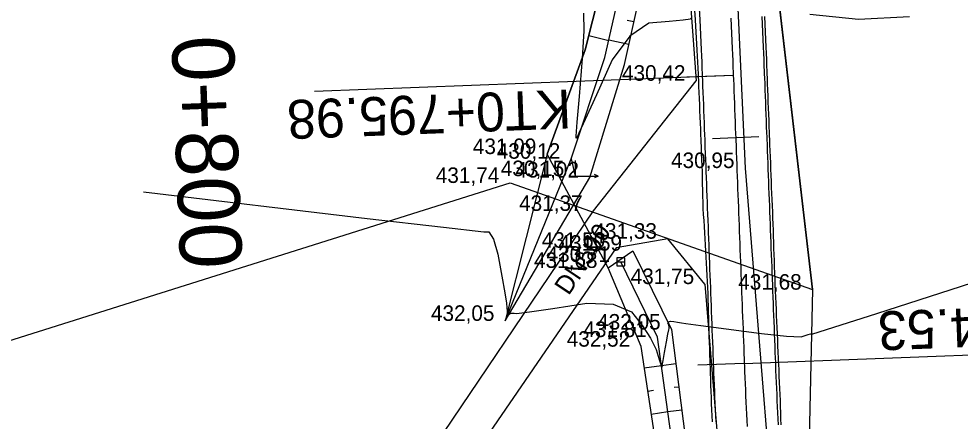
# Model space of a CAD drawing. Extents: x -574342 to -507939, y -1144044 to -1123894.
# Drawn here: x -508587.2 to -508526.6, y -1143836.5 to -1143810.6 of the extents above; entities that cross this region are included whole.
import ezdxf

# ---------------------------------------------------------------- set-up
doc = ezdxf.new("R2010")
doc.units = 0
for name, color, linetype in [('01_PARCELY_NAVRH_PC', 7, 'Continuous'), ('1000', 7, 'Continuous'), ('15', 7, 'Continuous'), ('18', 7, 'Continuous'), ('21', 7, 'Continuous'), ('23', 7, 'Continuous'), ('42', 7, 'Continuous'), ('52', 7, 'Continuous'), ('55', 7, 'Continuous'), ('6', 7, 'Continuous'), ('60', 7, 'Continuous'), ('61', 7, 'Continuous'), ('Level 255', 7, 'Continuous'), ('VRST HL', 7, 'Continuous'), ('VRST VEDL', 7, 'Continuous')]:
    doc.layers.add(name, color=color, linetype=linetype)

msp = doc.modelspace()

# ---------------------------------------------------------------- linework, layer by layer
at = {"layer": '01_PARCELY_NAVRH_PC'}
msp.add_lwpolyline([(-508540.36, -1143791.5), (-508536.1, -1143827.99), (-508536.63, -1143851.93), (-508527.92, -1143929.74), (-508538.84, -1143929.88), (-508538.33, -1143908.31), (-508542.5, -1143873.84), (-508544.43, -1143849.48), (-508547.15, -1143831.66), (-508549.26, -1143826.59), (-508553.2, -1143819.26), (-508550.74, -1143812.56), (-508547.51, -1143799.72)], dxfattribs=at)
msp.add_lwpolyline([(-508540.36, -1143791.5), (-508536.1, -1143827.99), (-508536.63, -1143851.93), (-508527.92, -1143929.74), (-508538.84, -1143929.88), (-508538.33, -1143908.31), (-508542.5, -1143873.84), (-508544.43, -1143849.48), (-508547.15, -1143831.66), (-508549.26, -1143826.59), (-508553.2, -1143819.26), (-508550.74, -1143812.56), (-508547.51, -1143799.72)], dxfattribs=at)
at = {"layer": '1000'}
for points in [[(-508543.918, -1143806.974), (-508543.665, -1143810.628), (-508543.55, -1143812.567), (-508543.529, -1143812.957), (-508543.508, -1143813.346), (-508543.488, -1143813.735), (-508543.471, -1143814.124), (-508543.464, -1143814.286), (-508543.455, -1143814.516), (-508543.439, -1143814.908), (-508543.423, -1143815.3), (-508543.406, -1143815.693), (-508543.39, -1143816.085), (-508543.374, -1143816.477), (-508543.358, -1143816.87), (-508543.342, -1143817.262), (-508543.326, -1143817.655), (-508543.31, -1143818.047), (-508543.3, -1143818.304), (-508543.295, -1143818.439), (-508543.279, -1143818.832), (-508543.264, -1143819.224), (-508543.248, -1143819.617), (-508543.233, -1143820.009), (-508543.219, -1143820.401), (-508543.209, -1143820.794), (-508543.2, -1143821.187), (-508543.19, -1143821.579), (-508543.181, -1143821.972), (-508543.171, -1143822.365), (-508543.158, -1143822.757), (-508543.134, -1143823.149), (-508543.11, -1143823.541), (-508543.086, -1143823.933), (-508543.062, -1143824.325), (-508543.038, -1143824.717), (-508543.015, -1143825.11), (-508542.991, -1143825.502), (-508542.968, -1143825.894), (-508542.944, -1143826.286), (-508542.921, -1143826.678), (-508542.898, -1143827.07), (-508542.879, -1143827.462), (-508542.866, -1143827.855), (-508542.854, -1143828.247), (-508542.843, -1143828.64), (-508542.831, -1143829.032), (-508542.82, -1143829.425), (-508542.809, -1143829.818), (-508542.796, -1143830.21), (-508542.782, -1143830.603), (-508542.769, -1143830.995), (-508542.756, -1143831.388), (-508542.743, -1143831.78), (-508542.73, -1143832.173), (-508542.717, -1143832.565), (-508542.708, -1143832.824), (-508542.704, -1143832.958), (-508542.69, -1143833.353), (-508542.677, -1143833.748), (-508542.663, -1143834.142), (-508542.649, -1143834.537), (-508542.634, -1143834.932), (-508542.619, -1143835.326), (-508542.604, -1143835.721), (-508542.589, -1143836.115), (-508542.573, -1143836.51)], [(-508543.572, -1143806.952), (-508543.364, -1143810.613), (-508543.272, -1143812.555), (-508543.255, -1143812.945), (-508543.239, -1143813.335), (-508543.223, -1143813.724), (-508543.207, -1143814.114), (-508543.201, -1143814.276), (-508543.192, -1143814.505), (-508543.177, -1143814.898), (-508543.162, -1143815.29), (-508543.147, -1143815.683), (-508543.132, -1143816.075), (-508543.117, -1143816.468), (-508543.102, -1143816.86), (-508543.087, -1143817.252), (-508543.072, -1143817.645), (-508543.057, -1143818.037), (-508543.047, -1143818.294), (-508543.042, -1143818.43), (-508543.027, -1143818.822), (-508543.012, -1143819.215), (-508542.997, -1143819.607), (-508542.982, -1143819.999), (-508542.967, -1143820.392), (-508542.952, -1143820.784), (-508542.937, -1143821.177), (-508542.922, -1143821.569), (-508542.907, -1143821.961), (-508542.892, -1143822.354), (-508542.877, -1143822.746), (-508542.862, -1143823.139), (-508542.847, -1143823.531), (-508542.832, -1143823.924), (-508542.817, -1143824.316), (-508542.802, -1143824.708), (-508542.786, -1143825.101), (-508542.771, -1143825.493), (-508542.756, -1143825.886), (-508542.741, -1143826.278), (-508542.726, -1143826.67), (-508542.711, -1143827.063), (-508542.696, -1143827.455), (-508542.681, -1143827.848), (-508542.666, -1143828.24), (-508542.651, -1143828.633), (-508542.636, -1143829.025), (-508542.621, -1143829.417), (-508542.606, -1143829.81), (-508542.591, -1143830.202), (-508542.576, -1143830.595), (-508542.561, -1143830.987), (-508542.546, -1143831.38), (-508542.531, -1143831.772), (-508542.516, -1143832.164), (-508542.501, -1143832.557), (-508542.491, -1143832.816), (-508542.486, -1143832.95), (-508542.47, -1143833.344), (-508542.454, -1143833.739), (-508542.438, -1143834.133), (-508542.422, -1143834.527), (-508542.405, -1143834.922), (-508542.387, -1143835.316), (-508542.37, -1143835.71), (-508542.351, -1143836.104), (-508542.333, -1143836.499)], [(-508539.369, -1143810.411), (-508539.276, -1143812.379), (-508539.259, -1143812.774), (-508539.242, -1143813.169), (-508539.226, -1143813.564), (-508539.21, -1143813.959), (-508539.204, -1143814.123), (-508539.195, -1143814.352), (-508539.18, -1143814.745), (-508539.165, -1143815.137), (-508539.15, -1143815.53), (-508539.135, -1143815.922), (-508539.12, -1143816.314), (-508539.105, -1143816.707), (-508539.09, -1143817.099), (-508539.075, -1143817.492), (-508539.06, -1143817.884), (-508539.05, -1143818.141), (-508539.045, -1143818.277), (-508539.03, -1143818.669), (-508539.015, -1143819.061), (-508539, -1143819.454), (-508538.985, -1143819.846), (-508538.97, -1143820.239), (-508538.955, -1143820.631), (-508538.94, -1143821.023), (-508538.925, -1143821.416), (-508538.91, -1143821.808), (-508538.895, -1143822.201), (-508538.88, -1143822.593), (-508538.865, -1143822.986), (-508538.85, -1143823.378), (-508538.835, -1143823.77), (-508538.819, -1143824.163), (-508538.804, -1143824.555), (-508538.789, -1143824.948), (-508538.774, -1143825.34), (-508538.759, -1143825.732), (-508538.744, -1143826.125), (-508538.729, -1143826.517), (-508538.714, -1143826.91), (-508538.699, -1143827.302), (-508538.684, -1143827.695), (-508538.669, -1143828.087), (-508538.654, -1143828.479), (-508538.639, -1143828.872), (-508538.624, -1143829.264), (-508538.609, -1143829.657), (-508538.594, -1143830.049), (-508538.579, -1143830.442), (-508538.564, -1143830.834), (-508538.549, -1143831.226), (-508538.534, -1143831.619), (-508538.519, -1143832.011), (-508538.504, -1143832.404), (-508538.494, -1143832.663), (-508538.489, -1143832.795), (-508538.473, -1143833.186), (-508538.458, -1143833.576), (-508538.442, -1143833.967), (-508538.425, -1143834.357), (-508538.408, -1143834.747), (-508538.391, -1143835.138), (-508538.374, -1143835.528), (-508538.356, -1143835.918), (-508538.337, -1143836.309), (-508538.319, -1143836.699)], [(-508539.182, -1143810.401), (-508539.098, -1143812.371), (-508539.083, -1143812.766), (-508539.068, -1143813.162), (-508539.053, -1143813.557), (-508539.038, -1143813.952), (-508539.033, -1143814.117), (-508539.024, -1143814.346), (-508539.01, -1143814.738), (-508538.996, -1143815.131), (-508538.981, -1143815.523), (-508538.967, -1143815.916), (-508538.952, -1143816.308), (-508538.937, -1143816.7), (-508538.922, -1143817.093), (-508538.908, -1143817.485), (-508538.892, -1143817.878), (-508538.883, -1143818.134), (-508538.877, -1143818.27), (-508538.862, -1143818.663), (-508538.847, -1143819.055), (-508538.831, -1143819.447), (-508538.816, -1143819.84), (-508538.8, -1143820.232), (-508538.784, -1143820.625), (-508538.768, -1143821.017), (-508538.752, -1143821.409), (-508538.736, -1143821.802), (-508538.72, -1143822.194), (-508538.704, -1143822.586), (-508538.687, -1143822.979), (-508538.671, -1143823.371), (-508538.658, -1143823.764), (-508538.644, -1143824.156), (-508538.631, -1143824.549), (-508538.617, -1143824.941), (-508538.603, -1143825.334), (-508538.589, -1143825.726), (-508538.575, -1143826.118), (-508538.561, -1143826.511), (-508538.547, -1143826.903), (-508538.532, -1143827.296), (-508538.518, -1143827.688), (-508538.501, -1143828.081), (-508538.482, -1143828.473), (-508538.465, -1143828.865), (-508538.449, -1143829.258), (-508538.432, -1143829.65), (-508538.416, -1143830.042), (-508538.399, -1143830.435), (-508538.382, -1143830.827), (-508538.365, -1143831.219), (-508538.348, -1143831.612), (-508538.331, -1143832.004), (-508538.314, -1143832.396), (-508538.303, -1143832.655), (-508538.297, -1143832.788), (-508538.279, -1143833.178), (-508538.26, -1143833.568), (-508538.242, -1143833.958), (-508538.222, -1143834.348), (-508538.204, -1143834.739), (-508538.191, -1143835.129), (-508538.178, -1143835.519), (-508538.165, -1143835.91), (-508538.151, -1143836.3), (-508538.137, -1143836.69)]]:
    msp.add_lwpolyline(points, dxfattribs=at)
at = {"layer": '21'}
msp.add_lwpolyline([(-508541.367, -1143810.512), (-508541.274, -1143812.467), (-508541.257, -1143812.859), (-508541.24, -1143813.252), (-508541.224, -1143813.644), (-508541.209, -1143814.036), (-508541.203, -1143814.2), (-508541.194, -1143814.429), (-508541.179, -1143814.821), (-508541.164, -1143815.214), (-508541.149, -1143815.606), (-508541.134, -1143815.999), (-508541.119, -1143816.391), (-508541.104, -1143816.783), (-508541.089, -1143817.176), (-508541.074, -1143817.568), (-508541.059, -1143817.961), (-508541.049, -1143818.217), (-508541.044, -1143818.353), (-508541.028, -1143818.746), (-508541.013, -1143819.138), (-508540.998, -1143819.53), (-508540.983, -1143819.923), (-508540.968, -1143820.315), (-508540.953, -1143820.708), (-508540.938, -1143821.1), (-508540.923, -1143821.492), (-508540.908, -1143821.885), (-508540.893, -1143822.277), (-508540.878, -1143822.67), (-508540.863, -1143823.062), (-508540.848, -1143823.455), (-508540.833, -1143823.847), (-508540.818, -1143824.239), (-508540.803, -1143824.632), (-508540.788, -1143825.024), (-508540.773, -1143825.417), (-508540.758, -1143825.809), (-508540.743, -1143826.201), (-508540.728, -1143826.594), (-508540.713, -1143826.986), (-508540.698, -1143827.379), (-508540.683, -1143827.771), (-508540.668, -1143828.164), (-508540.653, -1143828.556), (-508540.638, -1143828.948), (-508540.623, -1143829.341), (-508540.608, -1143829.733), (-508540.593, -1143830.126), (-508540.577, -1143830.518), (-508540.562, -1143830.911), (-508540.547, -1143831.303), (-508540.532, -1143831.695), (-508540.517, -1143832.088), (-508540.502, -1143832.48), (-508540.492, -1143832.739), (-508540.487, -1143832.873), (-508540.472, -1143833.265), (-508540.456, -1143833.657), (-508540.44, -1143834.05), (-508540.424, -1143834.442), (-508540.407, -1143834.834), (-508540.389, -1143835.227), (-508540.372, -1143835.619), (-508540.354, -1143836.011), (-508540.335, -1143836.404), (-508540.316, -1143836.796)], dxfattribs=at)
at = {"layer": '23'}
for points in [[(-508541.203, -1143814.2), (-508568.183, -1143815.233)], [(-508541.203, -1143814.2), (-508544.2, -1143814.315)], [(-508540.492, -1143832.739), (-508513.512, -1143831.706)], [(-508540.492, -1143832.739), (-508543.49, -1143832.854)]]:
    msp.add_lwpolyline(points, dxfattribs=at)
at = {"layer": '42'}
msp.add_lwpolyline([(-508705.85, -1143964.71), (-508677.04, -1143948.2), (-508689.78, -1143863.38), (-508555.59, -1143821.12), (-508536.1, -1143827.99), (-508546.79, -1143736.35), (-508527.3, -1143732.18), (-508529.03, -1143725.92)], dxfattribs=at)
msp.add_lwpolyline([(-508705.85, -1143964.71), (-508677.04, -1143948.2), (-508689.78, -1143863.38), (-508555.59, -1143821.12), (-508536.1, -1143827.99), (-508546.79, -1143736.35), (-508527.3, -1143732.18), (-508529.03, -1143725.92)], dxfattribs=at)
at = {"layer": '52'}
for p, q in [((-508551.4, -1143819.68), (-508551.4, -1143820.68)), ((-508549.9, -1143820.68), (-508550.15, -1143820.58)), ((-508551.4, -1143820.68), (-508549.9, -1143820.68)), ((-508549.9, -1143820.68), (-508550.15, -1143820.78)), ((-508548.7, -1143826.2), (-508548.2, -1143826.2))]:
    msp.add_line(p, q, dxfattribs=at)
msp.add_lwpolyline([(-508548.7, -1143826.45), (-508548.2, -1143826.45), (-508548.2, -1143825.95), (-508548.7, -1143825.95)], close=True, dxfattribs=at)
at = {"layer": '55'}
for points in [[(-508548.61, -1143735.08), (-508548.65, -1143740.56), (-508547.87, -1143747.22), (-508545.1, -1143768.03), (-508541.4, -1143799.09), (-508540.43, -1143820.16), (-508537.93, -1143851.28), (-508535.31, -1143876.1), (-508531.43, -1143907.19), (-508528.41, -1143930.89), (-508527.67, -1143936.89)], [(-508548.61, -1143735.08), (-508548.65, -1143740.56), (-508547.87, -1143747.22), (-508545.1, -1143768.03), (-508541.4, -1143799.09), (-508540.43, -1143820.16), (-508537.93, -1143851.28), (-508535.31, -1143876.1), (-508531.43, -1143907.19), (-508528.41, -1143930.89), (-508527.67, -1143936.89)], [(-508552.96, -1143735.51), (-508552.22, -1143741.39), (-508550.83, -1143747.83), (-508547.65, -1143771.75), (-508544.7, -1143799.69), (-508543.59, -1143814.54)], [(-508552.96, -1143735.51), (-508552.22, -1143741.39), (-508550.83, -1143747.83), (-508547.65, -1143771.75), (-508544.7, -1143799.69), (-508543.59, -1143814.54)], [(-508562.14, -1143840.56), (-508550.22, -1143822.92), (-508543.59, -1143814.54)], [(-508562.14, -1143840.56), (-508550.22, -1143822.92), (-508543.59, -1143814.54)], [(-508543.03, -1143827.63), (-508545.43, -1143824.71), (-508548.76, -1143825.29), (-508559.97, -1143841.62)], [(-508543.03, -1143827.63), (-508545.43, -1143824.71), (-508548.76, -1143825.29), (-508559.97, -1143841.62)], [(-508543.03, -1143827.63), (-508541.09, -1143851.43), (-508538.33, -1143876.72), (-508534.84, -1143908), (-508533.38, -1143923.57), (-508535.55, -1143929.18), (-508537.07, -1143931.02), (-508540.64, -1143933.27), (-508556.35, -1143937.53), (-508584.9, -1143944.5), (-508606.58, -1143950.85), (-508637.73, -1143960.32), (-508651.63, -1143964)], [(-508543.03, -1143827.63), (-508541.09, -1143851.43), (-508538.33, -1143876.72), (-508534.84, -1143908), (-508533.38, -1143923.57), (-508535.55, -1143929.18), (-508537.07, -1143931.02), (-508540.64, -1143933.27), (-508556.35, -1143937.53), (-508584.9, -1143944.5), (-508606.58, -1143950.85), (-508637.73, -1143960.32), (-508651.63, -1143964)]]:
    msp.add_lwpolyline(points, dxfattribs=at)
at = {"layer": '6'}
for points in [[(-508539.55, -1143818.16), (-508542.548, -1143818.275)], [(-508541.049, -1143818.217), (-508541.049, -1143818.217)]]:
    msp.add_lwpolyline(points, dxfattribs=at)
at = {"layer": '60'}
msp.add_lwpolyline([(-508555.9, -1143830), (-508550.45, -1143820.77), (-508548.22, -1143813.49), (-508545.16, -1143799.78), (-508547.96, -1143771.45), (-508551.42, -1143746.75), (-508553.41, -1143747.02), (-508554.08, -1143749.16), (-508550.52, -1143769.17), (-508547.8, -1143787.43), (-508547.51, -1143799.72), (-508550.74, -1143812.56), (-508553.2, -1143819.26)], close=True, dxfattribs=at)
msp.add_lwpolyline([(-508555.9, -1143830), (-508550.45, -1143820.77), (-508548.22, -1143813.49), (-508545.16, -1143799.78), (-508547.96, -1143771.45), (-508551.42, -1143746.75), (-508553.41, -1143747.02), (-508554.08, -1143749.16), (-508550.52, -1143769.17), (-508547.8, -1143787.43), (-508547.51, -1143799.72), (-508550.74, -1143812.56), (-508553.2, -1143819.26)], close=True, dxfattribs=at)
for points in [[(-508551.66, -1143819.56), (-508549.48, -1143813.04), (-508546.5, -1143799.9), (-508546.95, -1143787.57), (-508549.4, -1143769.33), (-508552.38, -1143749.02), (-508551.66, -1143748.17)], [(-508551.66, -1143819.56), (-508549.48, -1143813.04), (-508546.5, -1143799.9), (-508546.95, -1143787.57), (-508549.4, -1143769.33), (-508552.38, -1143749.02), (-508551.66, -1143748.17)], [(-508555.9, -1143830), (-508551.66, -1143819.56), (-508551.4, -1143820.68)], [(-508555.9, -1143830), (-508551.66, -1143819.56), (-508551.4, -1143820.68)], [(-508549.26, -1143826.59), (-508547.68, -1143825.48), (-508545.19, -1143830.56), (-508542.8, -1143849.27), (-508540.38, -1143873.65), (-508536.01, -1143908.3), (-508536.27, -1143928.5), (-508537.27, -1143930.57), (-508540.7, -1143933.07), (-508556.38, -1143937.09), (-508584.83, -1143944.26), (-508606.44, -1143950.52), (-508637.67, -1143959.86), (-508663.03, -1143966.64)], [(-508549.26, -1143826.59), (-508547.68, -1143825.48), (-508545.19, -1143830.56), (-508542.8, -1143849.27), (-508540.38, -1143873.65), (-508536.01, -1143908.3), (-508536.27, -1143928.5), (-508537.27, -1143930.57), (-508540.7, -1143933.07), (-508556.38, -1143937.09), (-508584.83, -1143944.26), (-508606.44, -1143950.52), (-508637.67, -1143959.86), (-508663.03, -1143966.64)], [(-508663.03, -1143966.64), (-508658.41, -1143964.52), (-508638.63, -1143958.83), (-508606.36, -1143949.47), (-508584.73, -1143942.7), (-508556.52, -1143935.72), (-508542.25, -1143932.55), (-508537.69, -1143930.36), (-508536.92, -1143928.11), (-508537.11, -1143908.45), (-508541.39, -1143873.27), (-508543.57, -1143849.19), (-508546.08, -1143831.04), (-508548.45, -1143826.2)], [(-508663.03, -1143966.64), (-508658.41, -1143964.52), (-508638.63, -1143958.83), (-508606.36, -1143949.47), (-508584.73, -1143942.7), (-508556.52, -1143935.72), (-508542.25, -1143932.55), (-508537.69, -1143930.36), (-508536.92, -1143928.11), (-508537.11, -1143908.45), (-508541.39, -1143873.27), (-508543.57, -1143849.19), (-508546.08, -1143831.04), (-508548.45, -1143826.2)], [(-508542.25, -1143932.55), (-508538.84, -1143929.88), (-508537.68, -1143927.96), (-508538.33, -1143908.31), (-508542.5, -1143873.84), (-508544.43, -1143849.48), (-508547.15, -1143831.66), (-508549.26, -1143826.59)], [(-508542.25, -1143932.55), (-508538.84, -1143929.88), (-508537.68, -1143927.96), (-508538.33, -1143908.31), (-508542.5, -1143873.84), (-508544.43, -1143849.48), (-508547.15, -1143831.66), (-508549.26, -1143826.59)]]:
    msp.add_lwpolyline(points, dxfattribs=at)
at = {"layer": '61'}
for p, q in [((-508547.609, -1143810.752), (-508548.037, -1143810.656)), ((-508547.609, -1143810.752), (-508548.037, -1143810.656)), ((-508550.503, -1143811.619), (-508549.23, -1143811.939)), ((-508550.503, -1143811.619), (-508549.23, -1143811.939)), ((-508547.936, -1143812.216), (-508549.228, -1143811.928)), ((-508547.936, -1143812.216), (-508549.228, -1143811.928)), ((-508546.94, -1143833.034), (-508545.828, -1143832.864)), ((-508546.94, -1143833.034), (-508545.828, -1143832.864)), ((-508544.908, -1143832.77), (-508545.825, -1143832.887)), ((-508544.908, -1143832.77), (-508545.825, -1143832.887)), ((-508546.714, -1143834.517), (-508546.35, -1143834.462)), ((-508546.714, -1143834.517), (-508546.35, -1143834.462)), ((-508544.718, -1143834.258), (-508545.018, -1143834.296)), ((-508544.718, -1143834.258), (-508545.018, -1143834.296)), ((-508544.528, -1143835.746), (-508545.414, -1143835.859)), ((-508544.528, -1143835.746), (-508545.414, -1143835.859)), ((-508546.488, -1143836), (-508545.417, -1143835.836)), ((-508546.488, -1143836), (-508545.417, -1143835.836))]:
    msp.add_line(p, q, dxfattribs=at)
at = {"layer": 'VRST HL'}
for points in [[(-508543.932, -1143810.515), (-508543.97, -1143810.565), (-508544.436, -1143810.636), (-508545.33, -1143810.727), (-508546.652, -1143810.838), (-508547.876, -1143811.663), (-508549, -1143813.201), (-508550.025, -1143815.453), (-508550.741, -1143817.027), (-508551.148, -1143817.92), (-508551.245, -1143818.135), (-508551.309, -1143818.238), (-508551.338, -1143818.228), (-508551.334, -1143818.106), (-508551.261, -1143817.212), (-508551.12, -1143815.546), (-508550.91, -1143813.109), (-508550.814, -1143811.323), (-508550.832, -1143810.189)], [(-508529.856, -1143810.424), (-508533.145, -1143810.594), (-508536.278, -1143810.268)]]:
    msp.add_lwpolyline(points, dxfattribs=at)
at = {"layer": 'VRST VEDL'}
msp.add_lwpolyline([(-508579.203, -1143821.686), (-508564.792, -1143823.404), (-508559.884, -1143823.976), (-508557.273, -1143824.262), (-508556.961, -1143824.261), (-508556.663, -1143824.739), (-508556.382, -1143825.695), (-508556.116, -1143827.132), (-508555.929, -1143828.186), (-508555.82, -1143828.859), (-508555.79, -1143829.15), (-508555.773, -1143829.376), (-508555.77, -1143829.537), (-508555.78, -1143829.633), (-508555.786, -1143829.7), (-508555.787, -1143829.738), (-508555.784, -1143829.746), (-508555.766, -1143829.729), (-508555.733, -1143829.687), (-508555.684, -1143829.62), (-508555.635, -1143829.566), (-508555.584, -1143829.528), (-508555.533, -1143829.504), (-508555.446, -1143829.494), (-508555.322, -1143829.499), (-508555.163, -1143829.519), (-508554.329, -1143829.419), (-508552.821, -1143829.2), (-508550.638, -1143828.861), (-508548.951, -1143828.933), (-508547.76, -1143829.416), (-508547.063, -1143830.311), (-508546.535, -1143831.12), (-508546.175, -1143831.843), (-508545.984, -1143832.48), (-508545.854, -1143832.863), (-508545.787, -1143832.991), (-508545.781, -1143832.864), (-508545.732, -1143832.549), (-508545.641, -1143832.045), (-508545.508, -1143831.353), (-508545.413, -1143830.862), (-508545.354, -1143830.572), (-508545.333, -1143830.485), (-508545.335, -1143830.383), (-508545.361, -1143830.267), (-508545.411, -1143830.138), (-508545.374, -1143830.058), (-508545.25, -1143830.029), (-508545.04, -1143830.05), (-508544.804, -1143830.08), (-508544.541, -1143830.119), (-508544.251, -1143830.166), (-508543.294, -1143830.299), (-508541.67, -1143830.518), (-508539.379, -1143830.823), (-508537.767, -1143830.994), (-508536.833, -1143831.03), (-508536.578, -1143830.932), (-508536.378, -1143830.869), (-508536.233, -1143830.84), (-508536.143, -1143830.846), (-508534.718, -1143830.409), (-508531.957, -1143829.528), (-508523.764, -1143826.882)], dxfattribs=at)

# ---------------------------------------------------------------- texts
at = {"layer": '15'}
msp.add_text('DN500', height=1.2, rotation=56.20716, dxfattribs=at).set_placement((-508551.812, -1143828.415))
msp.add_text('DN500', height=1.2, rotation=56.20716, dxfattribs=at).set_placement((-508551.812, -1143828.415))
at = {"layer": '18'}
for s, height, rotation, p in [('0+800', 4, 272.194, (-508577.403, -1143811.706)), ('KT0+795.98', 2.5, 182.194, (-508551.704, -1143815.102)), ('TK0+814.53', 2.5, 182.194, (-508513.627, -1143828.708))]:
    msp.add_text(s, height=height, rotation=rotation, dxfattribs=at).set_placement(p)
at = {"layer": 'Level 255'}
for s, p in [('430,42', (-508548.375, -1143814.54)), ('431,09', (-508557.985, -1143819.26)), ('430,12', (-508556.445, -1143819.56)), ('430,95', (-508545.215, -1143820.16)), ('430,15', (-508556.185, -1143820.68)), ('431,02', (-508555.235, -1143820.77)), ('431,74', (-508560.375, -1143821.12)), ('431,37', (-508555.005, -1143822.92)), ('431,33', (-508550.215, -1143824.71)), ('431,50', (-508553.545, -1143825.29)), ('431,59', (-508552.465, -1143825.48)), ('430,71', (-508553.235, -1143826.2)), ('431,68', (-508554.045, -1143826.59)), ('431,75', (-508547.815, -1143827.63)), ('431,68', (-508540.885, -1143827.99)), ('432,05', (-508560.685, -1143830)), ('432,05', (-508549.975, -1143830.56)), ('431,81', (-508550.865, -1143831.04)), ('432,52', (-508551.935, -1143831.66))]:
    msp.add_text(s, height=1, dxfattribs=at).set_placement(p)

doc.saveas('drawing.dxf')
